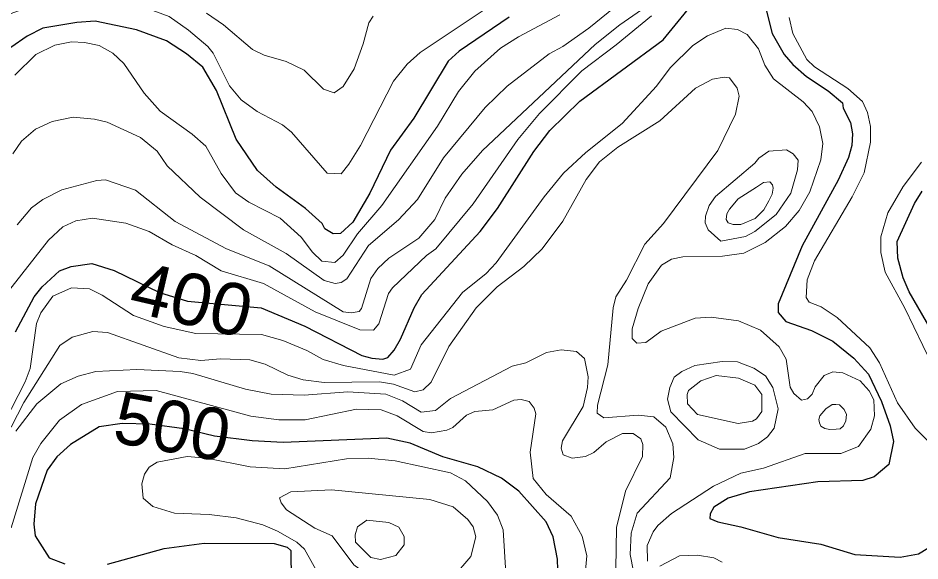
# Model space of a CAD drawing. Extents: x 673.3 to 698.5, y 6984.3 to 7012.3.
# Drawn here: x 689.47 to 690.864, y 7007.162 to 7008.001 of the extents above; entities that cross this region are included whole.
import ezdxf
from ezdxf.enums import TextEntityAlignment as Align

# ---------------------------------------------------------------- set-up
doc = ezdxf.new("R2010")
doc.units = 0
doc.header["$LTSCALE"] = 0.032
doc.layers.add('1', color=7, linetype='Continuous', lineweight=25)
doc.layers.add('2', color=7, linetype='Continuous', lineweight=13)
doc.layers.add('61', color=7, linetype='Continuous')

msp = doc.modelspace()

# ---------------------------------------------------------------- linework, layer by layer
at = {"layer": '1'}
for points in [[(689.4663, 7007.5162), (689.495, 7007.5702), (689.5073, 7007.5856), (689.534, 7007.6103), (689.5519, 7007.6169), (689.5841, 7007.6217), (689.6186, 7007.611), (689.6887, 7007.5768), (689.7322, 7007.5636), (689.7602, 7007.561), (689.8117, 7007.556), (689.8459, 7007.553), (689.9134, 7007.5247), (690.0013, 7007.4792), (690.017, 7007.4752), (690.034, 7007.4736), (690.0419, 7007.4762), (690.0515, 7007.4875), (690.0613, 7007.5045), (690.0824, 7007.5529), (690.0943, 7007.5738), (690.1847, 7007.6711), (690.2112, 7007.7068), (690.2672, 7007.7949), (690.2924, 7007.8275), (690.3388, 7007.873), (690.4675, 7007.9676), (690.5345, 7008.05)], [(690.6263, 7008.0161), (690.6361, 7007.9772), (690.6546, 7007.9452), (690.6679, 7007.9297), (690.6892, 7007.9108), (690.7224, 7007.889), (690.7444, 7007.87), (690.7455, 7007.8622), (690.7569, 7007.8396)], [(690.2293, 7008.0025), (690.152, 7007.9501), (690.1348, 7007.9346), (690.0818, 7007.8467), (690.046, 7007.7971), (690.0139, 7007.7306), (689.9874, 7007.6855), (689.9687, 7007.6683), (689.9573, 7007.6674), (689.9443, 7007.6755), (689.94, 7007.6833), (689.9142, 7007.707), (689.8693, 7007.7398), (689.8401, 7007.7656), (689.8071, 7007.8142), (689.777, 7007.8891), (689.7559, 7007.9254), (689.7305, 7007.946), (689.6997, 7007.9661), (689.6532, 7007.9831), (689.5894, 7007.9963), (689.561, 7007.9946), (689.5083, 7007.9857), (689.4841, 7007.9731), (689.4591, 7007.956)], [(690.7569, 7007.8396), (690.76, 7007.8223), (690.7592, 7007.8041), (690.754, 7007.7855), (690.7382, 7007.7506), (690.6824, 7007.649), (690.6451, 7007.5592), (690.6452, 7007.5458), (690.657, 7007.5322), (690.6968, 7007.5181), (690.7298, 7007.5016), (690.7622, 7007.4753), (690.7848, 7007.4503), (690.8049, 7007.4083), (690.8185, 7007.3708), (690.8235, 7007.3461), (690.8165, 7007.3109), (690.7935, 7007.2916), (690.7763, 7007.2862), (690.7066, 7007.2838), (690.6007, 7007.2687), (690.5681, 7007.2585), (690.5459, 7007.2446), (690.5399, 7007.2342), (690.5395, 7007.227), (690.5518, 7007.2218), (690.5877, 7007.2145), (690.6451, 7007.1977), (690.7112, 7007.1876), (690.7636, 7007.1713), (690.8336, 7007.1673), (690.862, 7007.1728), (690.8766, 7007.1811)], [(690.8878, 7007.508), (690.8479, 7007.578), (690.8386, 7007.5993), (690.8301, 7007.6301), (690.8294, 7007.6555), (690.8561, 7007.7145), (690.8676, 7007.7335)], [(690.3048, 7007.1311), (690.304, 7007.1643), (690.2972, 7007.1989), (690.2867, 7007.2219), (690.2442, 7007.2695), (690.2177, 7007.2898), (690.1809, 7007.3071), (690.1267, 7007.3228), (690.0762, 7007.3439), (690.0404, 7007.3513), (689.8798, 7007.345), (689.832, 7007.3474), (689.7737, 7007.3546), (689.7269, 7007.3661), (689.6736, 7007.3733), (689.631, 7007.3743), (689.5956, 7007.3689), (689.551, 7007.3419), (689.5301, 7007.3226), (689.515, 7007.3019), (689.4972, 7007.2499), (689.4946, 7007.2183), (689.4966, 7007.2003), (689.5179, 7007.1662), (689.5421, 7007.1571)], [(689.6084, 7007.1565), (689.6959, 7007.1806), (689.758, 7007.1892), (689.8658, 7007.1884), (689.886, 7007.1828), (689.8918, 7007.1778), (689.8922, 7007.1318)]]:
    msp.add_lwpolyline(points, dxfattribs=at)
at = {"layer": '2'}
for points in [[(690.259, 7008.0495), (690.2, 7008.0201), (690.0918, 7007.9479), (690.0715, 7007.93), (690.0504, 7007.9037), (689.9994, 7007.8042), (689.9816, 7007.7751), (689.9696, 7007.7606), (689.9477, 7007.7613), (689.893, 7007.8249), (689.8791, 7007.8362), (689.8396, 7007.8567), (689.8148, 7007.8746), (689.797, 7007.8963), (689.7716, 7007.9469), (689.7633, 7007.9572), (689.7337, 7007.9826), (689.7038, 7008.0036), (689.6083, 7008.0395), (689.5892, 7008.0435), (689.5676, 7008.0435), (689.5375, 7008.0375), (689.4401, 7008.0015)], [(690.4541, 7008.0282), (690.4004, 7007.9908), (690.3624, 7007.9602), (690.1881, 7007.7966), (690.1559, 7007.7596), (690.1305, 7007.7227), (690.1144, 7007.6896), (690.0896, 7007.6606), (690.0433, 7007.6298), (690.0261, 7007.6141), (690.0154, 7007.5983), (690.001, 7007.5518), (689.9974, 7007.5475), (689.9851, 7007.5452), (689.9725, 7007.5469), (689.858, 7007.6183), (689.7923, 7007.6446), (689.713, 7007.6867), (689.6514, 7007.7353), (689.605, 7007.7511), (689.5916, 7007.7502), (689.5379, 7007.7354), (689.5085, 7007.7209), (689.491, 7007.7078), (689.4689, 7007.6813)], [(690.4125, 7008.0346), (690.3526, 7007.9856), (690.3124, 7007.9574), (690.2909, 7007.9458), (690.2264, 7007.8959), (690.192, 7007.8631), (690.1276, 7007.7852), (690.0877, 7007.7205), (690.058, 7007.689), (690.012, 7007.6497), (689.9781, 7007.5981), (689.9698, 7007.5923), (689.9603, 7007.5908), (689.9434, 7007.5952), (689.8844, 7007.6373), (689.8184, 7007.674), (689.7516, 7007.7244), (689.7007, 7007.7729), (689.685, 7007.7952), (689.6595, 7007.8165), (689.6079, 7007.8401)], [(689.5271, 7007.9596), (689.5525, 7007.9646), (689.5727, 7007.9637), (689.5955, 7007.9588), (689.6164, 7007.9468), (689.6338, 7007.9312), (689.6648, 7007.8853), (689.6895, 7007.8575), (689.7391, 7007.8219), (689.7601, 7007.803), (689.7838, 7007.7611), (689.8063, 7007.7312), (689.8267, 7007.7166), (689.8754, 7007.6919), (689.9076, 7007.6622), (689.9254, 7007.6394), (689.9399, 7007.6255), (689.96, 7007.6234), (689.9725, 7007.6347), (689.9947, 7007.6675), (690.0323, 7007.7112), (690.1187, 7007.834), (690.1512, 7007.8878), (690.1762, 7007.919), (690.216, 7007.9547), (690.2435, 7007.9722), (690.3075, 7008.0062)], [(689.7614, 7008.0087), (689.7875, 7007.9908), (689.8324, 7007.9529), (689.8507, 7007.9437), (689.8844, 7007.9342), (689.9126, 7007.9208), (689.942, 7007.8916), (689.9586, 7007.8856), (689.9728, 7007.8957), (689.9895, 7007.9228), (690.0037, 7007.9614), (690.0122, 7007.9941), (690.0189, 7008.0044)], [(690.4492, 7008.0046), (690.3949, 7007.9601), (690.3414, 7007.9197), (690.2761, 7007.8535), (690.2427, 7007.8135), (690.1736, 7007.7139), (690.1158, 7007.6445), (690.1015, 7007.6341), (690.0487, 7007.584), (690.0428, 7007.5754), (690.0279, 7007.5283), (690.0193, 7007.5183), (689.9985, 7007.5189), (689.9295, 7007.547), (689.8493, 7007.5909)], [(690.8852, 7007.3386), (690.8569, 7007.3671), (690.8296, 7007.4061), (690.8019, 7007.468), (690.7869, 7007.4914), (690.7362, 7007.538), (690.7115, 7007.5548), (690.6931, 7007.5617), (690.6885, 7007.5691), (690.6899, 7007.5962), (690.7011, 7007.626), (690.7594, 7007.7246), (690.7779, 7007.7618), (690.7878, 7007.8094), (690.7877, 7007.8338), (690.7832, 7007.855), (690.7758, 7007.8722), (690.753, 7007.8926), (690.7012, 7007.9257), (690.6894, 7007.9374), (690.6678, 7007.9774), (690.6624, 7008.0021)], [(690.1571, 7007.5767), (690.1938, 7007.606), (690.2094, 7007.6225), (690.2834, 7007.7249), (690.3133, 7007.7612), (690.348, 7007.7935), (690.4039, 7007.8381), (690.4569, 7007.8959), (690.478, 7007.9244), (690.5133, 7007.9588), (690.5359, 7007.9737), (690.5645, 7007.9856), (690.5824, 7007.9836), (690.597, 7007.9761), (690.6147, 7007.9535), (690.6245, 7007.9287), (690.638, 7007.9075), (690.6838, 7007.8715), (690.6979, 7007.857), (690.7092, 7007.8329), (690.7144, 7007.8071), (690.7113, 7007.7819), (690.694, 7007.7324), (690.6779, 7007.7034), (690.6565, 7007.6787), (690.6251, 7007.6544), (690.5921, 7007.6377), (690.5591, 7007.6331), (690.4978, 7007.6322), (690.4802, 7007.6282), (690.465, 7007.619), (690.4442, 7007.5902), (690.4287, 7007.5519), (690.4197, 7007.5207), (690.4197, 7007.5056), (690.4265, 7007.4985), (690.4405, 7007.4995), (690.4643, 7007.5169), (690.517, 7007.5369), (690.5418, 7007.5386), (690.5841, 7007.5329), (690.6177, 7007.5186), (690.6466, 7007.4925), (690.6574, 7007.4735), (690.6635, 7007.4303), (690.6696, 7007.4205), (690.6812, 7007.4105), (690.6906, 7007.4123), (690.6979, 7007.4195), (690.7024, 7007.4311), (690.7163, 7007.4482), (690.7297, 7007.4539), (690.7451, 7007.4524), (690.772, 7007.44), (690.7861, 7007.4246), (690.7933, 7007.411), (690.7943, 7007.3862), (690.7882, 7007.3654), (690.7696, 7007.3387), (690.7421, 7007.3277), (690.6871, 7007.3276), (690.6227, 7007.3052), (690.5874, 7007.2975), (690.5453, 7007.2773), (690.4805, 7007.2351), (690.4593, 7007.2166), (690.4517, 7007.2064), (690.4425, 7007.1855), (690.4433, 7007.1611)], [(689.4649, 7007.913), (689.4977, 7007.9449), (689.5271, 7007.9596)], [(690.4268, 7007.1191), (690.4164, 7007.1715), (690.418, 7007.2047), (690.427, 7007.2356), (690.478, 7007.2901), (690.4839, 7007.3217), (690.4824, 7007.3429), (690.4716, 7007.3684), (690.453, 7007.3845), (690.4287, 7007.3871), (690.3755, 7007.3831), (690.3651, 7007.3901), (690.3659, 7007.4025), (690.3821, 7007.465), (690.3903, 7007.553), (690.3944, 7007.5703), (690.4108, 7007.5959), (690.4388, 7007.6516), (690.4677, 7007.6838), (690.5519, 7007.7966), (690.5791, 7007.8527), (690.5848, 7007.8806), (690.5818, 7007.893), (690.5698, 7007.9087), (690.5619, 7007.91), (690.5435, 7007.9067), (690.5176, 7007.893), (690.4623, 7007.8425), (690.3971, 7007.8018), (690.3691, 7007.7789), (690.3484, 7007.7514), (690.3121, 7007.6869), (690.2801, 7007.6443), (690.2522, 7007.6169), (690.2106, 7007.5854), (690.1783, 7007.5531), (690.1358, 7007.4932), (690.1089, 7007.4383), (690.0965, 7007.4261), (690.0835, 7007.423), (690.0507, 7007.435), (690.029, 7007.4384), (689.9435, 7007.4376), (689.911, 7007.4415), (689.887, 7007.449), (689.852, 7007.4661), (689.8284, 7007.4726), (689.7828, 7007.4742), (689.7526, 7007.4718), (689.7188, 7007.4757), (689.6085, 7007.5149), (689.5857, 7007.5166), (689.5538, 7007.5076), (689.5347, 7007.4948), (689.4791, 7007.4067), (689.4593, 7007.3686)], [(689.6079, 7007.8401), (689.5883, 7007.8449), (689.5553, 7007.8479), (689.5228, 7007.8415), (689.4968, 7007.8295), (689.4753, 7007.8108), (689.4621, 7007.7914)], [(690.8667, 7007.7786), (690.8384, 7007.7408), (690.8145, 7007.7003), (690.8041, 7007.6628), (690.8041, 7007.6389), (690.8105, 7007.6082), (690.841, 7007.5527), (690.8827, 7007.4658)], [(689.8493, 7007.5909), (689.7841, 7007.6104), (689.7447, 7007.6342), (689.7084, 7007.6507), (689.6728, 7007.6713), (689.6369, 7007.6841), (689.585, 7007.6917), (689.5591, 7007.6876), (689.5395, 7007.6783), (689.5173, 7007.6579), (689.455, 7007.5787)], [(689.4491, 7007.3763), (689.481, 7007.4384), (689.4888, 7007.4591), (689.4985, 7007.5291), (689.5052, 7007.5454), (689.524, 7007.5711), (689.5524, 7007.5841), (689.5805, 7007.5826), (689.6003, 7007.5728), (689.6486, 7007.5413), (689.6961, 7007.524), (689.745, 7007.5134), (689.8466, 7007.5117), (689.8796, 7007.5025), (689.9166, 7007.4872), (689.9415, 7007.4732), (689.973, 7007.4637), (690.0515, 7007.4491), (690.077, 7007.458), (690.0935, 7007.4957), (690.1571, 7007.5767)], [(690.234, 7007.4629), (690.2551, 7007.4678), (690.2871, 7007.4838), (690.3096, 7007.4882), (690.3333, 7007.4856), (690.3459, 7007.4745), (690.3513, 7007.4466), (690.3505, 7007.4298), (690.3439, 7007.4005), (690.312, 7007.3474), (690.3096, 7007.3361), (690.3126, 7007.3256), (690.3265, 7007.3204), (690.3474, 7007.3232), (690.3604, 7007.3295), (690.3792, 7007.3458), (690.4047, 7007.3587), (690.4211, 7007.3585), (690.4327, 7007.3503), (690.4359, 7007.3415), (690.4353, 7007.3229), (690.4089, 7007.2696), (690.3953, 7007.2132), (690.3943, 7007.149)], [(689.4666, 7007.3621), (689.4988, 7007.4044), (689.5363, 7007.4356), (689.5629, 7007.4473), (689.5903, 7007.4547), (689.6535, 7007.4579), (689.7206, 7007.4548), (689.7401, 7007.4515), (689.8216, 7007.4271), (689.8613, 7007.4193), (689.9124, 7007.4181), (689.9799, 7007.423), (690.0385, 7007.4197), (690.0645, 7007.4091), (690.0933, 7007.3916), (690.1153, 7007.3942), (690.1384, 7007.4128), (690.234, 7007.4629)], [(690.3407, 7007.0719), (690.3495, 7007.1696), (690.3421, 7007.2001), (690.325, 7007.231), (690.2866, 7007.2644), (690.2666, 7007.289), (690.2617, 7007.3296), (690.2705, 7007.389), (690.2681, 7007.3977), (690.26, 7007.4082), (690.2477, 7007.4114), (690.2366, 7007.4105), (690.204, 7007.3954), (690.1763, 7007.3926), (690.1634, 7007.3872), (690.1421, 7007.3682), (690.1328, 7007.3636), (690.1091, 7007.3595), (690.0963, 7007.3616), (690.0559, 7007.3862), (690.0313, 7007.3953), (689.9932, 7007.3961), (689.9138, 7007.3799), (689.8734, 7007.3799), (689.83, 7007.3854), (689.6837, 7007.4254), (689.6239, 7007.4238), (689.5681, 7007.4036), (689.5339, 7007.3794), (689.5054, 7007.3434), (689.4927, 7007.3217), (689.4594, 7007.2126)], [(690.2244, 7007.1427), (690.2201, 7007.2096), (690.2111, 7007.2324), (690.1958, 7007.2534), (690.162, 7007.2855), (690.1388, 7007.2977), (690.0531, 7007.3162), (690.0111, 7007.3203), (689.9776, 7007.3195), (689.8827, 7007.3041), (689.8287, 7007.3073), (689.7613, 7007.3205), (689.7315, 7007.3229), (689.6851, 7007.3146), (689.6728, 7007.3065), (689.6655, 7007.2959), (689.6615, 7007.2806), (689.6634, 7007.2589), (689.6783, 7007.2457), (689.7121, 7007.2355), (689.7655, 7007.2332), (689.807, 7007.2284), (689.8485, 7007.2175), (689.871, 7007.2078), (689.9012, 7007.1904), (689.9128, 7007.1796), (689.9401, 7007.1308)], [(690.4623, 7007.1536), (690.4925, 7007.1696), (690.5206, 7007.1705), (690.5458, 7007.1666), (690.5588, 7007.1599)]]:
    msp.add_lwpolyline(points, dxfattribs=at)
for points in [[(690.5371, 7007.6736), (690.5321, 7007.6845), (690.5328, 7007.6947), (690.5386, 7007.7113), (690.5484, 7007.7251), (690.609, 7007.7768), (690.6153, 7007.7847), (690.631, 7007.7952), (690.6581, 7007.7975), (690.6686, 7007.7912), (690.676, 7007.7813), (690.6753, 7007.7666), (690.6646, 7007.7306), (690.6419, 7007.6974), (690.6091, 7007.671), (690.5947, 7007.6633), (690.5567, 7007.656)], [(690.5699, 7007.7057), (690.5832, 7007.7216), (690.6118, 7007.7397), (690.6227, 7007.747), (690.6324, 7007.7481), (690.6365, 7007.7431), (690.6376, 7007.7381), (690.6361, 7007.7289), (690.6308, 7007.7185), (690.6231, 7007.7049), (690.6096, 7007.6912), (690.5874, 7007.682), (690.5755, 7007.6822), (690.568, 7007.6844), (690.5647, 7007.6896), (690.5656, 7007.6986)], [(690.5931, 7007.3342), (690.6147, 7007.3431), (690.6287, 7007.3536), (690.6388, 7007.367), (690.6452, 7007.3969), (690.6369, 7007.4298), (690.6258, 7007.448), (690.6074, 7007.4597), (690.5821, 7007.4693), (690.5584, 7007.4703), (690.5166, 7007.464), (690.4962, 7007.4547), (690.4843, 7007.446), (690.4775, 7007.4296), (690.4742, 7007.4119), (690.4791, 7007.392), (690.5215, 7007.3487), (690.5546, 7007.3343)], [(690.5833, 7007.3742), (690.6053, 7007.3777), (690.6119, 7007.3815), (690.6199, 7007.3926), (690.6198, 7007.4189), (690.6092, 7007.4335), (690.5839, 7007.4442), (690.5495, 7007.4482), (690.5255, 7007.44), (690.5068, 7007.4253), (690.5043, 7007.4189), (690.5052, 7007.4048), (690.5205, 7007.3881)], [(690.7286, 7007.4034), (690.7342, 7007.4033), (690.7398, 7007.4032), (690.7473, 7007.396), (690.7509, 7007.3881), (690.7499, 7007.3783), (690.7462, 7007.3703), (690.7409, 7007.3659), (690.7348, 7007.3652), (690.7252, 7007.3649), (690.7171, 7007.3666), (690.7112, 7007.3701), (690.7091, 7007.3751), (690.708, 7007.3806), (690.7096, 7007.3861), (690.719, 7007.397)], [(690.1429, 7007.2454), (690.1069, 7007.2568), (689.9544, 7007.2714), (689.8919, 7007.2682), (689.8741, 7007.259), (689.8768, 7007.2513), (689.8852, 7007.2407), (689.9288, 7007.2122), (689.9555, 7007.2005), (689.9894, 7007.1556), (689.9968, 7007.1498), (690.0176, 7007.1411), (690.1014, 7007.125), (690.1251, 7007.1274), (690.1419, 7007.1355), (690.17, 7007.1684), (690.1778, 7007.1988), (690.1736, 7007.2145), (690.1655, 7007.2259)], [(690.0542, 7007.1702), (690.0669, 7007.1863), (690.0668, 7007.1993), (690.0587, 7007.2137), (690.0432, 7007.2211), (690.0095, 7007.2247), (689.9946, 7007.2145), (689.9913, 7007.2018), (689.9917, 7007.1907), (690.0155, 7007.1667), (690.0303, 7007.164)]]:
    msp.add_lwpolyline(points, close=True, dxfattribs=at)

# ---------------------------------------------------------------- texts
at = {"layer": '61', "width": 1.05}
msp.add_text('400', height=0.08, rotation=346.869, dxfattribs=at).set_placement((689.7294, 7007.5271), align=Align.CENTER)
at = {"layer": '61'}
msp.add_text('500', height=0.08, rotation=349.82, dxfattribs=at).set_placement((689.7016, 7007.3301), align=Align.CENTER)

doc.saveas('drawing.dxf')
